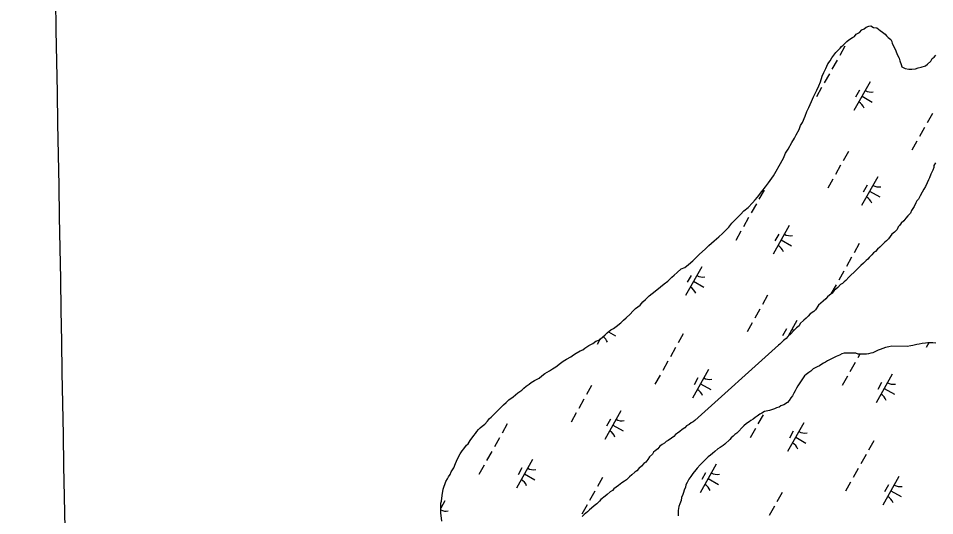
# Model space of a CAD drawing. Extents: x 3913936 to 3933962, y 195330 to 217741.
# Drawn here: x 3925058 to 3926453, y 210826 to 211582 of the extents above; entities that cross this region are included whole.
import ezdxf

# ---------------------------------------------------------------- set-up
doc = ezdxf.new("R2010")
doc.units = 0
doc.layers.add('V-GRID-MAJR', color=7, linetype='Continuous')
doc.layers.add('V-WETL-SWMP', color=7, linetype='Continuous')

msp = doc.modelspace()

# ---------------------------------------------------------------- linework, layer by layer
at = {"layer": 'V-GRID-MAJR'}
msp.add_spline([(3925366, 197364), (3925326, 199633.5), (3925219.4, 205693.6), (3925112.7, 211753.6), (3925058.2, 214849.9)], degree=3, dxfattribs=at)
at = {"layer": 'V-WETL-SWMP'}
for p, q in [((3926316.6, 211539.9), (3926308.8, 211525.9)), ((3926304.9, 211519), (3926297, 211505)), ((3926293.1, 211498.1), (3926285.3, 211484.1)), ((3926281.3, 211477.1), (3926273.5, 211463.2)), ((3926355, 211485.7), (3926330.5, 211442.1)), ((3926339, 211472.9), (3926333.1, 211462.5)), ((3926342.8, 211463.9), (3926358.5, 211455.1)), ((3926449.9, 211437.5), (3926442, 211423.5)), ((3926438.1, 211416.5), (3926430.3, 211402.6)), ((3926426.3, 211395.6), (3926418.5, 211381.7)), ((3926322.1, 211379.7), (3926314.2, 211365.8)), ((3926310.3, 211358.8), (3926302.5, 211344.8)), ((3926298.6, 211337.9), (3926290.7, 211323.9)), ((3926366.7, 211341.2), (3926342.1, 211297.6)), ((3926193.6, 211321.1), (3926185.8, 211307.2)), ((3926350.6, 211328.5), (3926344.7, 211318)), ((3926354.4, 211319.4), (3926370.1, 211310.6)), ((3926181.9, 211300.2), (3926174, 211286.3)), ((3926170.1, 211279.3), (3926162.3, 211265.3)), ((3926232, 211266.9), (3926207.5, 211223.4)), ((3926158.4, 211258.4), (3926150.5, 211244.4)), ((3926216, 211254.2), (3926210.1, 211243.7)), ((3926219.8, 211245.2), (3926235.5, 211236.3)), ((3926338.6, 211239.6), (3926330.8, 211225.7)), ((3926326.9, 211218.7), (3926319, 211204.8)), ((3926098.7, 211204), (3926074.2, 211160.4)), ((3926315.1, 211197.8), (3926307.3, 211183.8)), ((3926082.6, 211191.2), (3926076.8, 211180.7)), ((3926086.4, 211182.2), (3926102.1, 211173.4)), ((3926303.4, 211176.9), (3926295.5, 211162.9)), ((3926199.1, 211161), (3926191.3, 211147)), ((3926187.3, 211140), (3926179.5, 211126.1)), ((3926175.6, 211119.1), (3926167.7, 211105.2)), ((3926243.7, 211122.5), (3926230.5, 211098.9)), ((3925956.8, 211105.1), (3925967.5, 211099.1)), ((3926070.7, 211102.4), (3926062.8, 211088.4)), ((3926227.6, 211109.7), (3926221.8, 211099.2)), ((3926231.4, 211100.7), (3926232.1, 211100.3)), ((3925944.3, 211094.5), (3925939.6, 211086.1)), ((3926417.3, 211084.1), (3926411.8, 211083)), ((3926420.4, 211084.5), (3926417.3, 211084.1)), ((3926426.3, 211085.9), (3926420.4, 211084.5)), ((3926429.9, 211086.3), (3926426.3, 211085.9)), ((3926434.2, 211087.4), (3926429.9, 211086.3)), ((3926439.3, 211088.1), (3926434.2, 211087.4)), ((3926442.9, 211088.5), (3926439.3, 211088.1)), ((3926444.5, 211088.5), (3926440.5, 211081.4)), ((3926450.7, 211088.4), (3926442.9, 211088.5)), ((3926455.4, 211087.9), (3926450.7, 211088.4)), ((3926058.9, 211081.5), (3926051.1, 211067.5)), ((3926308.7, 211069.8), (3926303.2, 211067.9)), ((3926311.9, 211071.7), (3926308.7, 211069.8)), ((3926315.4, 211072.9), (3926311.9, 211071.7)), ((3926322.1, 211072.8), (3926315.4, 211072.9)), ((3926325.2, 211073.1), (3926322.1, 211072.8)), ((3926329.5, 211072.7), (3926325.2, 211073.1)), ((3926333.5, 211072.6), (3926329.5, 211072.7)), ((3926337, 211071.4), (3926333.5, 211072.6)), ((3926339.6, 211071.4), (3926336.3, 211065.5)), ((3926349.6, 211071.2), (3926337, 211071.4)), ((3926352.7, 211071.6), (3926349.6, 211071.2)), ((3926356.2, 211072.7), (3926352.7, 211071.6)), ((3926359.4, 211073.5), (3926356.2, 211072.7)), ((3926367.3, 211077.3), (3926359.4, 211073.5)), ((3926370.5, 211078.4), (3926367.3, 211077.3)), ((3926374.4, 211080), (3926370.5, 211078.4)), ((3926378.8, 211081.5), (3926374.4, 211080)), ((3926383.5, 211082.6), (3926378.8, 211081.5)), ((3926388.2, 211083.3), (3926383.5, 211082.6)), ((3926411.8, 211083), (3926388.2, 211083.3)), ((3926047.1, 211060.5), (3926039.3, 211046.6)), ((3926281.4, 211056), (3926278.2, 211053.7)), ((3926284.2, 211057.6), (3926281.4, 211056)), ((3926287.3, 211059.1), (3926284.2, 211057.6)), ((3926290.5, 211061), (3926287.3, 211059.1)), ((3926296.4, 211064.1), (3926290.5, 211061)), ((3926299.2, 211065.6), (3926296.4, 211064.1)), ((3926303.2, 211067.9), (3926299.2, 211065.6)), ((3926332.3, 211058.5), (3926324.5, 211044.6)), ((3926109.1, 211048.2), (3926084.6, 211004.6)), ((3926262, 211043.3), (3926257.6, 211040.3)), ((3926264.8, 211045.7), (3926262, 211043.3)), ((3926268.4, 211048.8), (3926264.8, 211045.7)), ((3926274.7, 211051.8), (3926268.4, 211048.8)), ((3926278.2, 211053.7), (3926274.7, 211051.8)), ((3926035.4, 211039.6), (3926027.5, 211025.7)), ((3926093, 211035.4), (3926087.2, 211024.9)), ((3926250.4, 211030.9), (3926247.2, 211026.3)), ((3926252.4, 211034), (3926250.4, 211030.9)), ((3926255.3, 211038.3), (3926252.4, 211034)), ((3926257.6, 211040.3), (3926255.3, 211038.3)), ((3926320.6, 211037.6), (3926312.7, 211023.7)), ((3926388.7, 211041), (3926364.2, 210997.4)), ((3926372.6, 211028.2), (3926366.8, 211017.7)), ((3925931.1, 211023.7), (3925923.3, 211009.8)), ((3926096.8, 211026.4), (3926112.5, 211017.6)), ((3926241.2, 211015.7), (3926238.8, 211012.2)), ((3926243.2, 211019.6), (3926241.2, 211015.7)), ((3926245.2, 211023.1), (3926243.2, 211019.6)), ((3926247.2, 211026.3), (3926245.2, 211023.1)), ((3926376.4, 211019.2), (3926392.1, 211010.4)), ((3925919.4, 211002.8), (3925911.5, 210988.8)), ((3926232, 211000.9), (3926229.2, 210997.8)), ((3926234.4, 211004.8), (3926232, 211000.9)), ((3926236.8, 211007.9), (3926234.4, 211004.8)), ((3926238.8, 211012.2), (3926236.8, 211007.9)), ((3926205.1, 210986.4), (3926201.9, 210985.6)), ((3926209.4, 210988.3), (3926205.1, 210986.4)), ((3926212.6, 210989.8), (3926209.4, 210988.3)), ((3926216.5, 210990.9), (3926212.6, 210989.8)), ((3926219.3, 210992.9), (3926216.5, 210990.9)), ((3926223.6, 210994), (3926219.3, 210992.9)), ((3926229.2, 210997.8), (3926223.6, 210994)), ((3925907.6, 210981.9), (3925899.8, 210967.9)), ((3925975.7, 210985.2), (3925951.2, 210941.6)), ((3925959.7, 210972.4), (3925953.8, 210962)), ((3926177, 210972.6), (3926173.4, 210970.3)), ((3926180.2, 210974.9), (3926177, 210972.6)), ((3926183, 210977.2), (3926180.2, 210974.9)), ((3926187.3, 210979.9), (3926183, 210977.2)), ((3926192.1, 210979), (3926184.3, 210965.1)), ((3926190.1, 210981.5), (3926187.3, 210979.9)), ((3926194.1, 210984.2), (3926190.1, 210981.5)), ((3926201.9, 210985.6), (3926194.1, 210984.2)), ((3925802.7, 210965.1), (3925794.9, 210951.2)), ((3925963.5, 210963.4), (3925979.1, 210954.6)), ((3926163.1, 210962.2), (3926152, 210951.3)), ((3926167.1, 210965.7), (3926163.1, 210962.2)), ((3926171.1, 210968.4), (3926167.1, 210965.7)), ((3926173.4, 210970.3), (3926171.1, 210968.4)), ((3926180.4, 210958.1), (3926172.5, 210944.2)), ((3926254.1, 210966.7), (3926229.6, 210923.1)), ((3925790.9, 210944.2), (3925783.1, 210930.3)), ((3926146.4, 210946.3), (3926143.6, 210944)), ((3926149.2, 210949), (3926146.4, 210946.3)), ((3926152, 210951.3), (3926149.2, 210949)), ((3926238, 210953.9), (3926232.2, 210943.4)), ((3926241.8, 210944.9), (3926257.5, 210936.1)), ((3926131.3, 210932.4), (3926127, 210929.3)), ((3926134.1, 210934.3), (3926131.3, 210932.4)), ((3926141.3, 210941.3), (3926134.1, 210934.3)), ((3926143.6, 210944), (3926141.3, 210941.3)), ((3926360.7, 210939.4), (3926352.8, 210925.4)), ((3925779.2, 210923.3), (3925771.3, 210909.3)), ((3926111.9, 210917.7), (3926108.7, 210915)), ((3926115.4, 210920.4), (3926111.9, 210917.7)), ((3926118.6, 210923.1), (3926115.4, 210920.4)), ((3926123.4, 210927), (3926118.6, 210923.1)), ((3926127, 210929.3), (3926123.4, 210927)), ((3926348.9, 210918.4), (3926341.1, 210904.5)), ((3925767.4, 210902.4), (3925759.6, 210888.4)), ((3925841.1, 210910.9), (3925816.6, 210867.3)), ((3926096.4, 210903), (3926091.6, 210897.9)), ((3926120.7, 210903.7), (3926096.2, 210860.1)), ((3926108.7, 210915), (3926096.4, 210903)), ((3925825.1, 210898.2), (3925819.2, 210887.7)), ((3925828.9, 210889.1), (3925844.5, 210880.3)), ((3926085.2, 210889.8), (3926082, 210885.1)), ((3926089.6, 210895.2), (3926085.2, 210889.8)), ((3926091.6, 210897.9), (3926089.6, 210895.2)), ((3926104.7, 210890.9), (3926098.8, 210880.5)), ((3926337.1, 210897.5), (3926329.3, 210883.6)), ((3925947.7, 210883.6), (3925939.9, 210869.7)), ((3926076.4, 210876.1), (3926074.8, 210872.6)), ((3926079.2, 210881.2), (3926076.4, 210876.1)), ((3926082, 210885.1), (3926079.2, 210881.2)), ((3926108.5, 210881.9), (3926124.1, 210873.1)), ((3926325.4, 210876.6), (3926317.5, 210862.6)), ((3926399.1, 210885.2), (3926374.6, 210841.6)), ((3925935.9, 210862.7), (3925928.1, 210848.8)), ((3926071.1, 210860.9), (3926069.8, 210857.8)), ((3926071.9, 210864.4), (3926071.1, 210860.9)), ((3926073.9, 210869.1), (3926071.9, 210864.4)), ((3926074.8, 210872.6), (3926073.9, 210869.1)), ((3926221.1, 210860.7), (3926213.3, 210846.7)), ((3926383, 210872.4), (3926377.2, 210861.9)), ((3926386.8, 210863.4), (3926402.5, 210854.6)), ((3925707.7, 210848), (3925701.6, 210837)), ((3926067.4, 210848.8), (3926065.3, 210843.7)), ((3926068.2, 210853.1), (3926067.4, 210848.8)), ((3926069.8, 210857.8), (3926068.2, 210853.1)), ((3925924.2, 210841.8), (3925916.3, 210827.8)), ((3926062.9, 210833.5), (3926062.7, 210825.3)), ((3926064.1, 210839.4), (3926062.9, 210833.5)), ((3926065.3, 210843.7), (3926064.1, 210839.4)), ((3926209.4, 210839.8), (3926201.5, 210825.8))]:
    msp.add_line(p, q, dxfattribs=at)
for points in [[(3926247.3, 211413.1), (3926248.9, 211419.4), (3926252.1, 211424), (3926256.2, 211433.4), (3926258.6, 211440.5), (3926261.8, 211446.7), (3926265.9, 211456.1), (3926269.1, 211463.1), (3926274, 211473.2), (3926277.2, 211479.5), (3926279.6, 211485.7), (3926282.1, 211494.3), (3926284.5, 211499.8), (3926287.8, 211506), (3926291, 211513.1), (3926294.2, 211517.7), (3926296.6, 211522.4), (3926299.8, 211526.3), (3926303, 211530.2), (3926306.2, 211533.3), (3926309.4, 211537.2), (3926311.8, 211539.5), (3926314.2, 211541.8), (3926316.5, 211544.2), (3926319.7, 211547.3), (3926322.9, 211549.6), (3926328.4, 211553.4), (3926331.6, 211555), (3926334, 211558.1), (3926338.8, 211561.1), (3926342.7, 211565), (3926345.9, 211566.5), (3926349.1, 211568.9), (3926353, 211570.4), (3926356.2, 211571.1), (3926360.1, 211568.7), (3926365.6, 211567.9), (3926370.2, 211563.9), (3926374.1, 211561.5), (3926378, 211558.3), (3926380.3, 211555.9), (3926382.6, 211553.5), (3926386.5, 211550.3), (3926388.1, 211547.1), (3926388.8, 211544), (3926391.9, 211538.4), (3926394.2, 211532.9), (3926396.4, 211527.4), (3926399.5, 211521.9), (3926400.2, 211517.9), (3926402.5, 211512.4), (3926403.3, 211508.4), (3926408.7, 211506), (3926414.2, 211505.2), (3926418.9, 211505.1), (3926424.4, 211505.8), (3926428.4, 211507.3), (3926433.1, 211508.1), (3926439.4, 211510.3), (3926442.6, 211512.6), (3926447.4, 211517.3), (3926449.8, 211521.2), (3926452.9, 211523.5), (3926455.3, 211526.6)], [(3925754.1, 210950.7), (3925756.5, 210953.8), (3925758.9, 210956.9), (3925761.3, 210959.2), (3925764.5, 210961.6), (3925768.5, 210964.7), (3925772.5, 210969.3), (3925775.6, 210973.2), (3925778, 210975.5), (3925782, 210979.4), (3925785.2, 210982.5), (3925789.2, 210986.4), (3925793.9, 210991), (3925797.1, 210994.1), (3925801.1, 210998), (3925805.1, 211001.9), (3925811.4, 211006.5), (3925815.4, 211009.6), (3925818.6, 211012.7), (3925824.9, 211016.5), (3925828.1, 211019.6), (3925831.3, 211022.7), (3925836, 211025.8), (3925839.2, 211028.1), (3925844, 211031.2), (3925851.1, 211035), (3925855.1, 211038.1), (3925859.8, 211042), (3925866.9, 211045.8), (3925871.7, 211048.9), (3925876.4, 211052), (3925883.6, 211057.4), (3925887.6, 211060.5), (3925893.1, 211063.5), (3925899.4, 211067.4), (3925903.4, 211070.5), (3925907.4, 211072.8), (3925913.7, 211076.6), (3925917.6, 211078.1), (3925920.8, 211080.5), (3925927.1, 211084.3), (3925932.7, 211087.4), (3925937.4, 211091.2), (3925942.2, 211092.7), (3925947.7, 211097.4), (3925951.7, 211100.5), (3925954.9, 211103.6), (3925960.4, 211108.2), (3925964.4, 211110.5), (3925968.4, 211113.6), (3925975.5, 211119), (3925979.5, 211122.9), (3925983.5, 211126.8), (3925989.8, 211132.2), (3925993.8, 211136.8), (3925997.8, 211140.7), (3926004.9, 211146.1), (3926008.9, 211150.8), (3926012.9, 211154.6), (3926018.5, 211160.1), (3926023.2, 211163.9), (3926030.4, 211169.3), (3926035.9, 211174), (3926041.5, 211178.6), (3926047, 211182.5), (3926053.4, 211188.7), (3926056.6, 211191.8), (3926061.4, 211195.6), (3926067.7, 211201.1), (3926073.2, 211203.3), (3926078.8, 211208), (3926085.2, 211213.4), (3926089.9, 211218), (3926095.5, 211223.5), (3926104.2, 211231.2), (3926109.8, 211236.6), (3926117.8, 211243.6), (3926124.9, 211249.8), (3926130.5, 211255.2), (3926140, 211264.5), (3926144.8, 211270.7), (3926150.4, 211276.1), (3926157.6, 211283.9), (3926163.1, 211289.3), (3926169.5, 211294.7), (3926175.9, 211301.7), (3926179.9, 211306.4), (3926183.8, 211310.3), (3926190.2, 211318.8), (3926195.8, 211325.8), (3926200.6, 211332), (3926207.8, 211342.9), (3926211.9, 211350), (3926216.7, 211357.7), (3926223.1, 211369.4), (3926226.4, 211377.3), (3926230.4, 211383.5), (3926236, 211393.6), (3926240, 211399.9), (3926242.4, 211405.3), (3926247.3, 211413.1)], [(3926454.7, 211362.5), (3926452.3, 211358.6), (3926452.3, 211355.4), (3926450.7, 211351.5), (3926449.1, 211348.4), (3926447.4, 211345.3), (3926445.8, 211339.8), (3926444.2, 211336.7), (3926441.8, 211332), (3926439.3, 211326.5), (3926436.9, 211322.6), (3926434.5, 211317.9), (3926431.3, 211312.5), (3926428.9, 211307), (3926426.5, 211304.7), (3926424.9, 211301.6), (3926422.4, 211296.1), (3926420, 211293), (3926418.4, 211289.9), (3926416.8, 211286), (3926412.8, 211282.1), (3926409.6, 211278.2), (3926406.4, 211274.3), (3926402.5, 211270.5), (3926400.1, 211267.3), (3926397.7, 211265), (3926396.1, 211261.1), (3926392.1, 211257.2), (3926388.1, 211254.2), (3926383.3, 211247.1), (3926380.1, 211244), (3926377.7, 211241.7), (3926372.2, 211236.3), (3926369.8, 211234), (3926366.6, 211230.9), (3926363.4, 211227.8), (3926360.2, 211225.5), (3926357.8, 211222.3), (3926353.9, 211218.5), (3926351.5, 211216.1), (3926349.1, 211213.8), (3926345.1, 211209.9), (3926341.1, 211206.1), (3926337.1, 211202.2), (3926334, 211199.1), (3926330.8, 211196), (3926326, 211191.4), (3926322.8, 211188.3), (3926318.1, 211183.6), (3926315.7, 211181.3), (3926313.3, 211179), (3926310.1, 211177.4), (3926306.1, 211172.8), (3926303, 211170.4), (3926300.6, 211168.1), (3926297.4, 211164.2), (3926293.4, 211161.1), (3926290.2, 211158.8), (3926287.8, 211155.7), (3926283.9, 211151.8), (3926279.9, 211148.8), (3926276.7, 211145.7), (3926271.9, 211138.7), (3926269.5, 211136.3), (3926264, 211132.5), (3926260.8, 211129.4), (3926257.6, 211126.3), (3926254.4, 211123.2), (3926248.8, 211117.8), (3926247.2, 211114.6), (3926243.3, 211111.5), (3926238.5, 211106.9), (3926234.5, 211102.2), (3926229.7, 211098.4), (3926227.3, 211095.3), (3926223.4, 211092.2)], [(3926223.4, 211092.2), (3926217.8, 211086.7), (3926215.8, 211084.8), (3926088.2, 210970.6), (3926085.8, 210968.3), (3926082.7, 210966.8), (3926079.5, 210964.5), (3926075.6, 210962.2), (3926073.2, 210959.1), (3926069.2, 210956.7), (3926065.2, 210953.7), (3926062.1, 210951.3), (3926058.9, 210949), (3926056.5, 210945.9), (3926052.5, 210943.6), (3926047.8, 210939.8), (3926044.6, 210938.2), (3926042.2, 210935.9), (3926038.3, 210933.6), (3926035.1, 210931.3), (3926031.9, 210927.4), (3926027.9, 210924.3), (3926025.5, 210922), (3926023.9, 210918.9), (3926019.2, 210915), (3926016.8, 210911.1), (3926013.6, 210907.2), (3926010.4, 210904.9), (3926007.2, 210901), (3926003.2, 210897.1), (3926000, 210894), (3925996.9, 210891.7), (3925992.1, 210887.9), (3925988.9, 210884.8), (3925984.1, 210880.1), (3925981, 210877.8), (3925977, 210875.5), (3925972.2, 210871.6), (3925965.1, 210866.2), (3925962.7, 210863.9), (3925959.5, 210861.6), (3925954.8, 210857.7), (3925951.6, 210855.4), (3925945.2, 210850), (3925942.9, 210847.7), (3925938.9, 210843.8), (3925934.9, 210840.7), (3925930.9, 210836.8), (3925927.8, 210834.5), (3925924.6, 210831.4), (3925919.8, 210827.5), (3925916.6, 210824.4)], [(3925702.9, 210817.1), (3925701.5, 210829.7), (3925701.5, 210834.4), (3925701.6, 210839.1), (3925701.7, 210844.6), (3925702.5, 210847.7), (3925703.4, 210856.3), (3925705.1, 210865.7), (3925709.2, 210877.5), (3925711.6, 210881.4), (3925713.2, 210884.5), (3925715.6, 210888.4), (3925717.2, 210892.3), (3925721.2, 210898.5), (3925723.7, 210904.8), (3925726.9, 210911.8), (3925730.9, 210919.6), (3925734.2, 210924.3), (3925736.6, 210927.4), (3925740.5, 210932.8), (3925742.9, 210935.1), (3925746.1, 210939.8), (3925751.7, 210947.6), (3925754.1, 210950.7)]]:
    msp.add_lwpolyline(points, dxfattribs=at)
for centre, start, end in [((3926356.5, 211487.9), 239.8861, 281.4297), ((3926329.4, 211439.7), 19.8861, 61.4297), ((3926368.1, 211343.4), 239.8861, 281.4297), ((3926341.1, 211295.2), 19.8861, 61.4297), ((3926233.5, 211269.1), 239.8861, 281.4297), ((3926206.5, 211221), 19.8861, 61.4297), ((3926100.2, 211206.2), 239.8861, 281.4297), ((3926073.1, 211158), 19.8861, 61.4297), ((3925938.5, 211083.7), 19.8861, 54.7843), ((3926245.2, 211124.6), 239.8861, 251.4471), ((3926110.6, 211050.4), 239.8861, 281.4297), ((3926390.2, 211043.1), 239.8861, 281.4297), ((3926083.5, 211002.2), 19.8861, 61.4297), ((3926363.1, 210995), 19.8861, 61.4297), ((3925977.2, 210987.4), 239.8861, 281.4297), ((3925950.1, 210939.2), 19.8861, 61.4297), ((3926255.6, 210968.8), 239.8861, 281.4297), ((3926228.5, 210920.7), 19.8861, 61.4297), ((3925842.6, 210913.1), 239.8861, 281.4297), ((3926122.2, 210905.9), 239.8861, 281.4297), ((3925815.5, 210864.9), 19.8861, 61.4297), ((3926095.1, 210857.7), 19.8861, 61.4297), ((3926400.6, 210887.3), 239.8861, 281.4297), ((3926373.5, 210839.2), 19.8861, 61.4297), ((3925709.2, 210850.1), 244.1503, 281.4297)]:
    msp.add_arc(centre, 17.6, start, end, dxfattribs=at)

doc.saveas('drawing.dxf')
